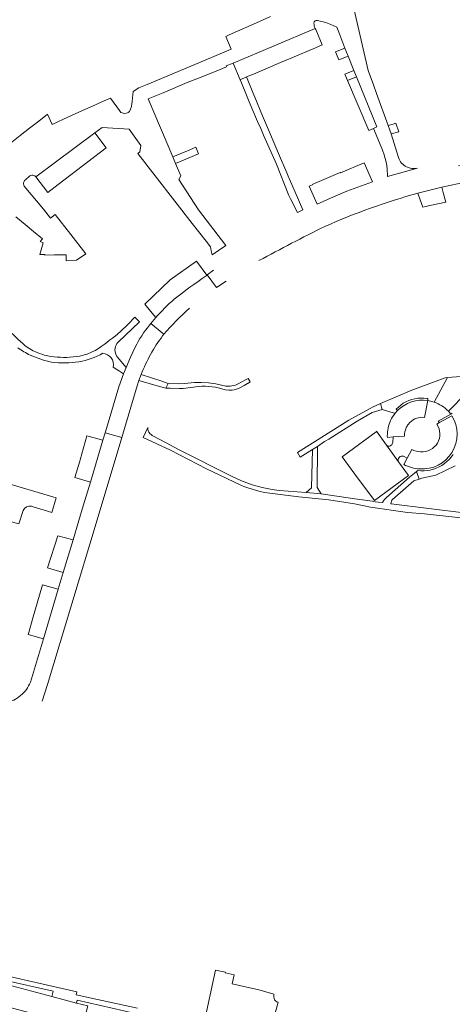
# Model space of a CAD drawing. Header units: metres. Extents: x 166325 to 190320, y 381923 to 404576.
# Tile 772 of 1056: x 175770 to 175895, y 396657 to 396943. Entities that reach past the tile are written whole.
import ezdxf

# ---------------------------------------------------------------- set-up
doc = ezdxf.new("R2010")
doc.units = ezdxf.units.M
for name, color, linetype, lineweight in [('B-WE-VH-VERHARDING_ASFALT-GV', 8, 'Continuous', 18), ('B-WE-VH-VERHARDING_BETONSTRAATSTEEN-GV', 8, 'Continuous', 18), ('B-WE-VH-VERHARDING_GESLOTEN-GV', 8, 'Continuous', 18), ('B-WE-VH-VERHARDING_STRAATBAKSTEEN-GV', 8, 'Continuous', 18)]:
    doc.layers.add(name, color=color, linetype=linetype, lineweight=lineweight)

msp = doc.modelspace()

# ---------------------------------------------------------------- linework, layer by layer
at = {"layer": 'B-WE-VH-VERHARDING_ASFALT-GV', "flags": 128}
for points in [[(175892.291, 396894.56), (175899.631, 396896.123), (175930.621, 396902.496), (175929.822, 396907.355), (175904.932, 396902.323), (175903.141, 396901.961), (175897.19, 396900.758)], [(175885.341, 396892.796), (175892.291, 396894.56)], [(175825.885, 396870.393), (175824.11, 396869.07), (175826.806, 396865.431), (175829.63, 396867.221)], [(175826.806, 396865.431), (175824.11, 396869.07), (175823.929, 396868.935), (175823.773, 396868.815)], [(175809.127, 396856.647), (175807.728, 396854.978), (175811.484, 396851.791)], [(175776.129, 396745.156), (175777.663, 396749.977), (175791.791, 396796.893), (175799.252, 396821.783), (175794.392, 396823.159), (175793.762, 396821.053), (175790.104, 396808.816), (175788.029, 396801.874), (175786.772, 396797.631), (175785.083, 396792.007), (175782.228, 396782.506), (175780.77, 396777.652), (175776.442, 396763.247), (175772.661, 396750.66)]]:
    msp.add_lwpolyline(points, dxfattribs=at)
at = {"layer": 'B-WE-VH-VERHARDING_ASFALT-GV'}
for points in [[(175858.25, 396883.115, -0.0379747), (175885.341, 396892.796)], [(175839.14, 396873.198, -0.0109269), (175858.25, 396883.115)], [(175823.773, 396868.815, 0.0144131), (175814.468, 396861.957)], [(175814.468, 396861.957, 0.0348324), (175809.127, 396856.647)], [(175811.484, 396851.791, -0.0362865), (175818.907, 396859.36)], [(175772.661, 396750.66, -0.1364467), (175769.8, 396746.765)], [(175769.8, 396746.765, -0.1637639), (175765.5, 396744.789)]]:
    msp.add_lwpolyline(points, format="xyb", dxfattribs=at)
at = {"layer": 'B-WE-VH-VERHARDING_BETONSTRAATSTEEN-GV', "flags": 128}
for points in [[(175855.614, 396935.091), (175857.503, 396935.947), (175855.626, 396940.388), (175855.466, 396940.707), (175831.618, 396930.628), (175833.667, 396925.727), (175835.484, 396926.624), (175837.542, 396927.464), (175845.431, 396930.79), (175848.709, 396932.172)], [(175865.043, 396932.67), (175864.106, 396934.988), (175861.428, 396933.904), (175861.718, 396933.22), (175862.4, 396931.601)], [(175867.488, 396926.627), (175866.738, 396928.481), (175864.153, 396927.435), (175864.929, 396925.592)], [(175789.333, 396901.923), (175794.707, 396906.015), (175791.382, 396910.347), (175774.249, 396897.547), (175777.693, 396893.059), (175780.744, 396895.383)], [(175872.141, 396896.163), (175869.763, 396901.622), (175862.841, 396898.696), (175862.794, 396898.806), (175854.646, 396895.365), (175854.69, 396895.265), (175853.775, 396894.865), (175856.082, 396889.604), (175859.987, 396891.373), (175864.691, 396893.391)], [(175892.843, 396892.601), (175892.291, 396894.56), (175885.341, 396892.796), (175886.003, 396890.841), (175886.793, 396888.773), (175887.672, 396888.979), (175888.858, 396889.25), (175893.491, 396890.248)], [(175787, 396814.904), (175785.625, 396810.143), (175790.104, 396808.816), (175793.762, 396821.053), (175789.125, 396822.259), (175787.118, 396815.312)], [(175879.724, 396814.717), (175876.182, 396819.517), (175873.303, 396823.584), (175873.245, 396823.419), (175863.292, 396816.206), (175867.054, 396811.15), (175872.702, 396803.46), (175882.609, 396810.755)], [(175785.083, 396792.007), (175780.624, 396793.233), (175777.676, 396783.911), (175782.228, 396782.506)], [(175780.77, 396777.652), (175776.143, 396778.997), (175773.323, 396769.007), (175772.214, 396765.081), (175772.047, 396764.488), (175776.442, 396763.247)], [(175858.387, 396644.672), (175858.192, 396644.722), (175859.207, 396647.98), (175843.14, 396651.918), (175844.673, 396657.605), (175844.321, 396657.735), (175844.011, 396657.953), (175843.687, 396658.341), (175843.529, 396658.687), (175843.453, 396659.059), (175843.466, 396659.973), (175838.808, 396661.267), (175838.182, 396661.441), (175833.454, 396662.509), (175831.33, 396662.954), (175831.912, 396665.613), (175829.356, 396666.19), (175829.395, 396666.361), (175826.505, 396666.913), (175823.061, 396651.213), (175835.06, 396648.475), (175847.887, 396645.55), (175858.034, 396643.234), (175858.361, 396644.563)]]:
    msp.add_lwpolyline(points, close=True, dxfattribs=at)
for points in [[(175823.773, 396868.815), (175823.929, 396868.935), (175820.961, 396873.035), (175813.289, 396867.636), (175805.926, 396860.524), (175807.593, 396858.504), (175809.127, 396856.647)], [(175902.959, 396839.957), (175893.926, 396839.211), (175890.078, 396832.099)], [(175772.972, 396801.783), (175773.787, 396801.539), (175776.661, 396800.678), (175778.86, 396800.019), (175780.133, 396804.279), (175765.161, 396808.729), (175764.784, 396807.397), (175764.153, 396805.289), (175759.055, 396806.871), (175748.975, 396809.941), (175738.98, 396812.965), (175734.043, 396814.441), (175732.331, 396816.399), (175727.171, 396822.511), (175724.87, 396825.371), (175720.012, 396827.824), (175723.161, 396837.458)], [(175894.21, 396829.422), (175899.513, 396834.729), (175899.505, 396834.842), (175901.45, 396835.504)], [(175890.078, 396832.099), (175888.241, 396832.55), (175887.309, 396827.63)], [(175887.309, 396827.63), (175888.241, 396832.55)], [(175879.429, 396829.634), (175878.698, 396828.816)], [(175890.88, 396825.665), (175891.679, 396826.117), (175891.284, 396826.509), (175894.911, 396828.592), (175894.21, 396829.422)], [(175895.238, 396828.131), (175891.679, 396826.117), (175890.88, 396825.665)], [(175882.524, 396825.593), (175883.053, 396826.186)], [(175876.465, 396822.235), (175876.488, 396821.811), (175878.141, 396821.945), (175881.469, 396822.216)], [(175881.469, 396822.216), (175878.141, 396821.945), (175878.032, 396820.388)], [(175720.999, 396819.932), (175721.283, 396820.119), (175721.461, 396819.834), (175722.29, 396818.502), (175725.529, 396812.98), (175763.331, 396801.69), (175763.063, 396800.377), (175762.777, 396799.419), (175762.524, 396798.573), (175769.308, 396796.705), (175770.578, 396800.52)], [(175876.626, 396819.308), (175876.182, 396819.517), (175879.724, 396814.717)], [(175881.21, 396816.338), (175882.203, 396815.742), (175883.575, 396818.317)], [(175883.575, 396818.317), (175882.203, 396815.742), (175881.223, 396813.903)], [(175757.202, 396658.601), (175759.879, 396657.9), (175762.998, 396657.077), (175775.509, 396653.779), (175782.865, 396651.845), (175787.798, 396650.513), (175789.398, 396656.509), (175786.11, 396657.363), (175778.857, 396659.302), (175764.399, 396663.115), (175762.348, 396663.73)]]:
    msp.add_lwpolyline(points, dxfattribs=at)
at = {"layer": 'B-WE-VH-VERHARDING_BETONSTRAATSTEEN-GV'}
for points in [[(175888.241, 396832.55, 0.2385526), (175879.429, 396829.634)], [(175894.21, 396829.422, 0.1211844), (175890.078, 396832.099)], [(175878.698, 396828.816, 0.0618735), (175877.392, 396826.713)], [(175887.309, 396827.63, 0.2231913), (175883.053, 396826.186)], [(175885.813, 396812.654, 0.6133636), (175895.238, 396828.131)], [(175877.392, 396826.713, 0.1149796), (175876.465, 396822.235)], [(175881.932, 396824.619, 0.1219731), (175881.469, 396822.216)], [(175882.524, 396825.593, 0.057478), (175881.932, 396824.619)], [(175886.152, 396817.643, 0.6292048), (175890.88, 396825.665)], [(175878.032, 396820.388, -0.4697707), (175876.626, 396819.308)], [(175879.724, 396814.717, -0.6491704), (175881.21, 396816.338)], [(175886.152, 396817.643, -0.1024402), (175883.575, 396818.317)], [(175881.223, 396813.903, 0.1039327), (175885.813, 396812.654)], [(175770.578, 396800.52, -0.4088546), (175772.972, 396801.783)]]:
    msp.add_lwpolyline(points, format="xyb", dxfattribs=at)
at = {"layer": 'B-WE-VH-VERHARDING_GESLOTEN-GV', "flags": 128}
msp.add_lwpolyline([(175844.852, 396904.314), (175842.514, 396909.843), (175840.196, 396915.328), (175837.909, 396920.737), (175837.327, 396922.115), (175835.484, 396926.624), (175833.667, 396925.727), (175834.027, 396924.864), (175835.528, 396921.273), (175836.327, 396919.36), (175838.694, 396913.697), (175839.672, 396911.62), (175840.475, 396909.714), (175844.21, 396901.263), (175847.83, 396892.18), (175848.332, 396891.189), (175850.353, 396887.181), (175851.942, 396887.986), (175849.671, 396893.071), (175847.639, 396897.72), (175847.2, 396898.758)], close=True, dxfattribs=at)
at = {"layer": 'B-WE-VH-VERHARDING_STRAATBAKSTEEN-GV', "flags": 128}
for points in [[(175879.734, 396903.186), (175877.548, 396910.047), (175877.197, 396911.149), (175876.701, 396912.509), (175873.321, 396921.841), (175872.44, 396924.272), (175870.909, 396928.497), (175866.574, 396947.397)], [(175842.532, 396944.141), (175839.303, 396942.72), (175830.461, 396938.81), (175829.498, 396938.384), (175831.07, 396934.692), (175823.449, 396931.498), (175806.654, 396924.459), (175805.182, 396923.842), (175804.198, 396923.429), (175802.555, 396922.419), (175802.222, 396919.514)], [(175856.16, 396942.993), (175858.563, 396942.456), (175860.017, 396941.852), (175861.77, 396941.124), (175862.339, 396939.628)], [(175768.436, 396885.968), (175771.102, 396883.716), (175773.553, 396881.671), (175776.171, 396879.522), (175775.552, 396878.767), (175776.396, 396878.369), (175775.446, 396874.972), (175776.885, 396875.004), (175776.904, 396874.842), (175779.61, 396874.883), (175783.054, 396874.936), (175783.08, 396873.185), (175786.109, 396873.309), (175788.741, 396875.198), (175784.437, 396880.77), (175779.897, 396886.648), (175778.521, 396885.543), (175776.473, 396888.21), (175770.852, 396894.884), (175770.726, 396895.195), (175770.678, 396895.527), (175770.709, 396895.861), (175770.818, 396896.179), (175770.998, 396896.461), (175771.224, 396896.681), (175772.487, 396897.822), (175772.76, 396897.978), (175773.065, 396898.06), (175773.38, 396898.063), (175773.685, 396897.987), (175773.962, 396897.836), (175774.192, 396897.621), (175774.249, 396897.547), (175791.382, 396910.347), (175793.522, 396911.961), (175801.422, 396911.456), (175804.75, 396906.724), (175804.515, 396904.794), (175803.932, 396904.322), (175819.683, 396884.05), (175823.763, 396878.871), (175825.082, 396877.184), (175825.218, 396876.031), (175825.51, 396874.927), (175829.469, 396877.603), (175821.508, 396888.013), (175815.856, 396896.834), (175816.45, 396897.838), (175814.903, 396901.474), (175814.098, 396903.366), (175806.917, 396920.243), (175811.293, 396922.031), (175818.273, 396924.962), (175821.076, 396926.029), (175826.705, 396928.315), (175829.729, 396929.543), (175829.624, 396929.794), (175831.618, 396930.628), (175855.466, 396940.707)], [(175862.339, 396939.628), (175864.106, 396934.988), (175865.043, 396932.67), (175866.738, 396928.481), (175867.488, 396926.627), (175873.377, 396912.07), (175872.425, 396911.649), (175874.701, 396906.287), (175875.053, 396905.371), (175875.529, 396903.96), (175875.834, 396902.906), (175876.187, 396901.456), (175876.466, 396899.99), (175876.48, 396897.689), (175885.248, 396900.085)], [(175798.602, 396916.85), (175795.999, 396920.472), (175793.444, 396919.355), (175790.681, 396918.148), (175787.779, 396916.845), (175784.66, 396915.44), (175782.247, 396914.332), (175778.974, 396912.828), (175777.631, 396915.754), (175775.116, 396913.789), (175772.436, 396911.694), (175769.689, 396909.576), (175767.249, 396907.696)], [(175796.757, 396842.242), (175798.116, 396841.372), (175798.301, 396841.253), (175799.782, 396840.281), (175800.54, 396842.168), (175798.042, 396845.176), (175797.738, 396845.564), (175797.5, 396845.996), (175797.392, 396846.273), (175797.273, 396846.753), (175797.232, 396847.245), (175797.272, 396847.737), (175797.39, 396848.217), (175797.583, 396848.672), (175797.847, 396849.089), (175798.175, 396849.459), (175798.212, 396849.494), (175804.36, 396855.399), (175803.075, 396856.809), (175801.005, 396854.634), (175798.831, 396852.561)], [(175811.126, 396851.366), (175811.484, 396851.791), (175807.728, 396854.978), (175807.317, 396854.462)], [(175792.463, 396847.672), (175791.465, 396847.087), (175790.428, 396846.573)], [(175803.156, 396848.031), (175801.806, 396845.118), (175800.54, 396842.168), (175799.782, 396840.281), (175798.38, 396836.501), (175794.757, 396824.379), (175794.392, 396823.159)], [(175794.392, 396823.159), (175799.252, 396821.783), (175803.735, 396836.786), (175804.243, 396838.333), (175804.892, 396840.096)], [(175899.513, 396834.729), (175894.21, 396829.422), (175894.911, 396828.592), (175895.363, 396828.852)], [(175899.48, 396799.806), (175877.598, 396802.541), (175877.532, 396802.55), (175877.551, 396802.869), (175877.646, 396803.231), (175877.815, 396803.564), (175877.952, 396803.747), (175884.215, 396809.188), (175885.743, 396809.711), (175884.983, 396811.946), (175884.335, 396811.394), (175882.947, 396810.294), (175876.18, 396804.319), (175875.992, 396804.16), (175875.623, 396803.773), (175875.317, 396803.335), (175875.079, 396802.856), (175873.776, 396803.019), (175872.95, 396803.123), (175872.472, 396803.182), (175872.157, 396803.229), (175866.972, 396803.995), (175857.201, 396805.438), (175852.895, 396805.843), (175844.989, 396806.403), (175842.986, 396806.666), (175840.059, 396807.243), (175837.184, 396808.039), (175834.097, 396809.164), (175831.384, 396810.406), (175815.777, 396818.338), (175812.165, 396820.246), (175808.062, 396822.413), (175807.75, 396822.618), (175807.471, 396822.867), (175807.132, 396823.313), (175806.931, 396823.738), (175806.801, 396824.283), (175806.785, 396824.656), (175805.451, 396821.785), (175813.38, 396818.092), (175823.925, 396812.714), (175833.835, 396807.882), (175834.781, 396807.539), (175835.901, 396807.192), (175839.063, 396806.213), (175840.779, 396805.779), (175850.693, 396804.503), (175859.474, 396803.635), (175866.917, 396802.545), (175871.549, 396801.509), (175882.364, 396800.003), (175887.283, 396799.572), (175905.781, 396797.584)], [(175895.589, 396816.856), (175895.056, 396816.112), (175894.461, 396815.416), (175893.807, 396814.776), (175893.1, 396814.194), (175892.345, 396813.677), (175891.547, 396813.228), (175890.714, 396812.849), (175889.85, 396812.545), (175888.964, 396812.318), (175888.06, 396812.169), (175887.148, 396812.099), (175886.232, 396812.109), (175885.321, 396812.199), (175884.983, 396811.946), (175885.743, 396809.711), (175886.468, 396809.959), (175890.555, 396810.828), (175896.162, 396813.559)], [(175803.772, 396655.894), (175789.926, 396658.928), (175789.913, 396658.844), (175786.007, 396659.723), (175786.212, 396660.661), (175779.822, 396662.114), (175760.964, 396666.344), (175746.441, 396676.637), (175740.997, 396685.246), (175735.468, 396693.988), (175733.229, 396696.258), (175723.868, 396710.996), (175721.221, 396715.185), (175720.939, 396715.631)], [(175762.692, 396664.776), (175762.562, 396664.342), (175764.574, 396663.737), (175764.68, 396664.114), (175779.283, 396660.834), (175778.857, 396659.302), (175786.11, 396657.363), (175786.292, 396658.192), (175803.246, 396654.371)]]:
    msp.add_lwpolyline(points, dxfattribs=at)
at = {"layer": 'B-WE-VH-VERHARDING_STRAATBAKSTEEN-GV'}
for points in [[(175855.115, 396942.286, -0.5810083), (175856.16, 396942.993)], [(175855.466, 396940.707, -0.1018574), (175855.115, 396942.286)], [(175802.222, 396919.514, -0.1369932), (175801.44, 396916.609)], [(175799.644, 396916.099, -0.2927872), (175798.602, 396916.85)], [(175801.44, 396916.609, -0.3462336), (175799.644, 396916.099)], [(175882.053, 396900.459, -0.2005577), (175879.734, 396903.186)], [(175885.248, 396900.085, -0.1790313), (175882.053, 396900.459)], [(175807.317, 396854.462, 0.0636243), (175803.156, 396848.031)], [(175770.412, 396849.195, -0.0407008), (175767.397, 396852.028)], [(175798.831, 396852.561, -0.0242646), (175792.463, 396847.672)], [(175804.892, 396840.096, -0.0665159), (175811.126, 396851.366)], [(175768.983, 396847.868, 0.0275632), (175772.634, 396845.705)], [(175773.925, 396846.814, -0.1096008), (175770.412, 396849.195)], [(175772.634, 396845.705, 0.0449797), (175778.795, 396843.69)], [(175779.533, 396845.246, -0.0938376), (175773.925, 396846.814)], [(175786.928, 396845.439, -0.0707212), (175779.533, 396845.246)], [(175786.791, 396843.787, 0.0885413), (175793.723, 396846.279)], [(175790.428, 396846.573, -0.0560416), (175786.928, 396845.439)], [(175793.723, 396846.279, -0.4473267), (175796.757, 396842.242)], [(175778.795, 396843.69, 0.0654072), (175786.791, 396843.787)]]:
    msp.add_lwpolyline(points, format="xyb", dxfattribs=at)
at = {"layer": 'B-WE-VH-VERHARDING_STRAATBAKSTEEN-GV', "flags": 128}
for points in [[(175867.488, 396926.627), (175864.929, 396925.592), (175871.054, 396911.044), (175872.425, 396911.649), (175873.377, 396912.07)], [(175878.946, 396913.143), (175878.137, 396912.915), (175876.701, 396912.509), (175877.197, 396911.149), (175877.548, 396910.047), (175879.842, 396910.694)], [(175821.595, 396904.293), (175820.8, 396906.181), (175818.377, 396905.163), (175814.098, 396903.366), (175814.903, 396901.474)], [(175804.892, 396840.096), (175804.243, 396838.333), (175810.247, 396836.614), (175812.087, 396836.175), (175812.686, 396837.528), (175810.924, 396838.207)], [(175826.561, 396837.414), (175824.437, 396837.693), (175822.352, 396837.79), (175820.403, 396837.767), (175817.44, 396837.448), (175815.66, 396837.358), (175812.686, 396837.528), (175812.087, 396836.175), (175813.327, 396836.081), (175815.995, 396835.994), (175817.137, 396836.06), (175821.537, 396836.633), (175822.516, 396836.727), (175823.524, 396836.718), (175826.512, 396836.403), (175827.665, 396836.125), (175829.271, 396835.637), (175830.404, 396835.525), (175831.297, 396835.552), (175832.411, 396835.775), (175833.533, 396836.273), (175834.845, 396836.92), (175835.824, 396837.464), (175835.885, 396837.498), (175836.545, 396837.988), (175835.987, 396838.934), (175835.173, 396838.504), (175833.133, 396837.426), (175832.282, 396837.028), (175830.806, 396836.708), (175829.495, 396836.744)], [(175881.105, 396831.736), (175881.886, 396832.177), (175882.704, 396832.548), (175883.551, 396832.844), (175884.421, 396833.064), (175885.307, 396833.206), (175886.203, 396833.268), (175887.1, 396833.25), (175887.992, 396833.153), (175888.2, 396833.119), (175888.241, 396832.55), (175890.078, 396832.099), (175893.926, 396839.211), (175893.281, 396839.158), (175883.607, 396835.5), (175874.432, 396831.693), (175874.944, 396829.896), (175878.193, 396828.961), (175878.698, 396828.816), (175879.429, 396829.634), (175879.04, 396830.02), (175879.676, 396830.653), (175880.367, 396831.226)], [(175867.717, 396826.552), (175872.1, 396829.079), (175874.944, 396829.896), (175874.432, 396831.693), (175872.312, 396830.655), (175871.264, 396830.122), (175868.239, 396828.501), (175865.266, 396826.788), (175850.329, 396817.396), (175851.136, 396816.1), (175854.687, 396818.338), (175856.146, 396819.209), (175858.157, 396820.589), (175858.351, 396820.722), (175859.429, 396821.327)], [(175856.146, 396819.209), (175854.687, 396818.338), (175854.436, 396807.151), (175852.895, 396805.843), (175857.201, 396805.438), (175856.077, 396807.229)]]:
    msp.add_lwpolyline(points, close=True, dxfattribs=at)

doc.saveas('drawing.dxf')
